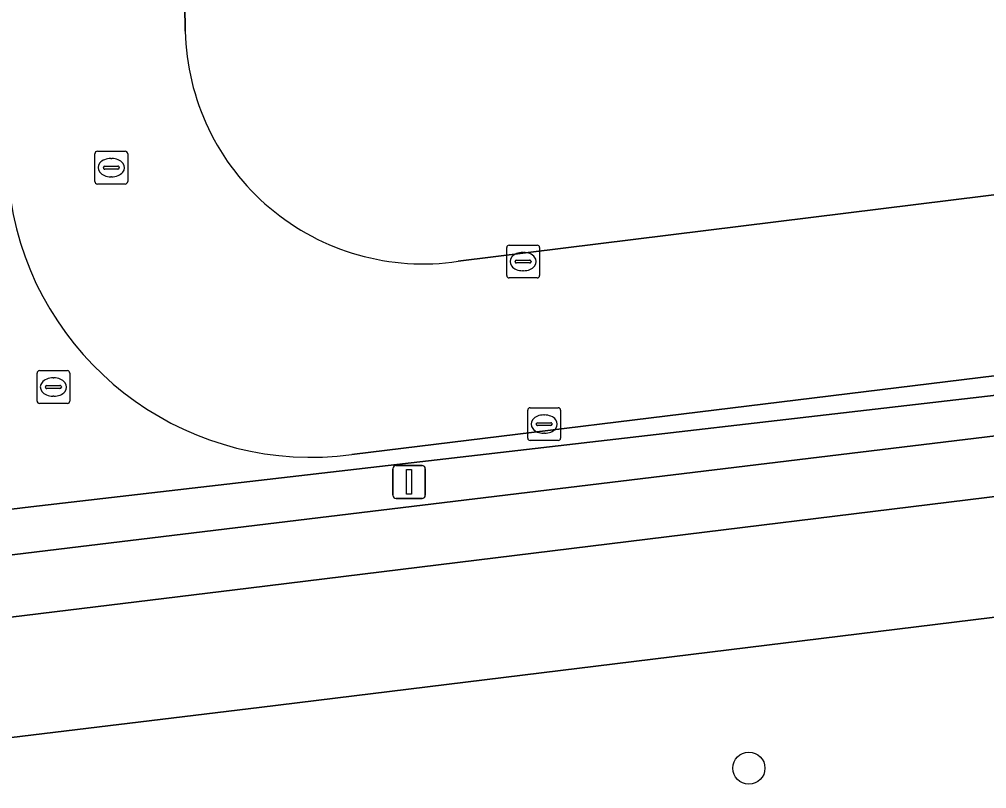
# Model space of a CAD drawing. Extents: x 161477 to 163040, y 383680 to 384871.
# Drawn here: x 161960.06 to 161989.56, y 384052.27 to 384075.74 of the extents above; entities that cross this region are included whole.
import ezdxf

# ---------------------------------------------------------------- set-up
doc = ezdxf.new("R2010")
doc.units = 0
for name, color, linetype in [('IMGEO_Berm_groen', 7, 'Continuous'), ('IMGEO_Boom', 7, 'Continuous'), ('IMGEO_Fietspad_gesloten', 7, 'Continuous'), ('IMGEO_Groenvoorziening', 7, 'Continuous'), ('IMGEO_Haag', 7, 'Continuous'), ('IMGEO_Kolk', 7, 'Continuous'), ('IMGEO_Lichtmast', 7, 'Continuous'), ('IMGEO_Rijbaan_lokaal_open', 7, 'Continuous'), ('IMGEO_Rioolput', 7, 'Continuous')]:
    doc.layers.add(name, color=color, linetype=linetype)

msp = doc.modelspace()

# ---------------------------------------------------------------- linework, layer by layer
at = {"layer": 'IMGEO_Berm_groen'}
msp.add_lwpolyline([(162179.927, 384080.597), (162164.799, 384078.716), (162037.295, 384063.34), (162003.42, 384059.174), (162000, 384058.753), (161967.373, 384054.741), (161896.962, 384046.212), (161847.953, 384040.275), (161822.49, 384037.235), (161793.606, 384033.742), (161792.05, 384033.368), (161791.016, 384033.255), (161789.879, 384033.126), (161782.08, 384032.349)], dxfattribs=at)
msp.add_lwpolyline([(162036.674, 384066.924), (162037.582, 384067.034), (162038.924, 384068.822), (162038.896, 384068.971), (162005.124, 384064.883), (161960.6, 384059.493), (161945.247, 384057.634), (161922.11, 384054.757), (161918.446, 384054.301), (161918.491, 384054.006), (161916.62, 384053.79), (161916.531, 384054.083), (161895.034, 384051.475), (161896.476, 384049.775), (161967.056, 384058.389), (162000, 384062.428), (162002.758, 384062.766)], close=True, dxfattribs=at)
at = {"layer": 'IMGEO_Boom'}
msp.add_circle((161982.312, 384052.894), 0.489, dxfattribs=at)
at = {"layer": 'IMGEO_Fietspad_gesloten'}
msp.add_lwpolyline([(162179.402, 384084.189), (162164.301, 384082.326), (162042.321, 384067.606), (162040.757, 384067.417), (162037.582, 384067.034), (162036.674, 384066.924), (162002.758, 384062.766), (162000, 384062.428), (161967.056, 384058.389), (161896.476, 384049.775), (161896.962, 384046.212), (161967.373, 384054.741), (162000, 384058.753), (162003.42, 384059.174), (162037.295, 384063.34), (162164.799, 384078.716)], dxfattribs=at)
at = {"layer": 'IMGEO_Groenvoorziening'}
for points in [[(161965.086, 384077.769), (161965.126, 384075.374)], [(161973.446, 384068.356), (161998.155, 384071.419), (162002.287, 384071.927), (162029.168, 384075.255), (162032.142, 384075.623)], [(161922.11, 384056.25), (161960.413, 384060.87), (162002.248, 384065.704), (162038.737, 384070.163)], [(162029.793, 384069.809), (161999.415, 384066.04), (161970.207, 384062.463)]]:
    msp.add_lwpolyline(points, dxfattribs=at)
msp.add_lwpolyline([(162038.896, 384068.971), (162038.814, 384069.569), (162038.737, 384070.163), (162002.248, 384065.704), (161960.413, 384060.87), (161922.11, 384056.25), (161918.395, 384055.773), (161918.236, 384055.715), (161918.381, 384054.734), (161918.446, 384054.301), (161922.11, 384054.757), (161945.247, 384057.634), (161960.6, 384059.493), (162005.124, 384064.883)], close=True, dxfattribs=at)
for centre, radius, start, end in [((161972.377, 384075.529), 7.253, 181.2278, 278.4762), ((161968.963, 384071.659), 9.28, 191.6383, 277.7039)]:
    msp.add_arc(centre, radius, start, end, dxfattribs=at)
at = {"layer": 'IMGEO_Haag'}
msp.add_lwpolyline([(162038.896, 384068.971), (162038.814, 384069.569), (162038.737, 384070.163), (162002.248, 384065.704), (161960.413, 384060.87), (161922.11, 384056.25), (161918.395, 384055.773), (161918.236, 384055.715), (161918.381, 384054.734), (161918.446, 384054.301), (161922.11, 384054.757), (161945.247, 384057.634), (161960.6, 384059.493), (162005.124, 384064.883)], close=True, dxfattribs=at)
at = {"layer": 'IMGEO_Kolk'}
for p, q in [((161975.002, 384068.847), (161975.854, 384068.847)), ((161974.927, 384067.921), (161974.927, 384068.773)), ((161975.415, 384068.627), (161975.44, 384068.627)), ((161975.928, 384068.773), (161975.928, 384067.921)), ((161975.186, 384068.341), (161975.186, 384068.353)), ((161975.624, 384068.304), (161975.226, 384068.304)), ((161975.229, 384068.39), (161975.627, 384068.39)), ((161975.67, 384068.353), (161975.67, 384068.341)), ((161975.438, 384068.067), (161975.413, 384068.067)), ((161975.854, 384067.847), (161975.002, 384067.847)), ((161975.643, 384063.889), (161976.495, 384063.889)), ((161975.568, 384062.963), (161975.568, 384063.815)), ((161976.056, 384063.669), (161976.081, 384063.669)), ((161976.569, 384063.815), (161976.569, 384062.963)), ((161975.827, 384063.383), (161975.827, 384063.395)), ((161976.265, 384063.346), (161975.867, 384063.346)), ((161975.87, 384063.432), (161976.268, 384063.432)), ((161976.311, 384063.395), (161976.311, 384063.383)), ((161976.079, 384063.109), (161976.054, 384063.109)), ((161976.495, 384062.889), (161975.643, 384062.889))]:
    msp.add_line(p, q, dxfattribs=at)
for points in [[(161975.002, 384068.847), (161975.854, 384068.847)], [(161974.927, 384067.921), (161974.927, 384068.773)], [(161975.928, 384068.773), (161975.928, 384067.921)], [(161975.854, 384067.847), (161975.002, 384067.847)], [(161975.643, 384063.889), (161976.495, 384063.889)], [(161975.568, 384062.963), (161975.568, 384063.815)], [(161976.569, 384063.815), (161976.569, 384062.963)], [(161976.495, 384062.889), (161975.643, 384062.889)]]:
    msp.add_lwpolyline(points, dxfattribs=at)
for centre, radius, start, end in [((161975.004, 384068.771), 0.0765, 91.552, 178.448), ((161975.004, 384068.771), 0.0765, 91.552, 178.448), ((161975.852, 384068.771), 0.0765, 1.552, 88.448), ((161975.852, 384068.771), 0.0765, 1.552, 88.448), ((161975.226, 384068.35), 0.0403, 85.8775, 175.7526), ((161975.223, 384068.34), 0.0366, 178.938, 274.7102), ((161975.627, 384068.347), 0.043, 264.8664, 352.4533), ((161975.631, 384068.352), 0.0386, 1.7309, 96.639), ((161975.004, 384067.923), 0.0765, 181.552, 268.448), ((161975.004, 384067.923), 0.0765, 181.552, 268.448), ((161975.852, 384067.923), 0.0765, 271.552, 358.448), ((161975.852, 384067.923), 0.0765, 271.552, 358.448), ((161975.645, 384063.813), 0.0765, 91.552, 178.448), ((161975.645, 384063.813), 0.0765, 91.552, 178.448), ((161976.493, 384063.813), 0.0765, 1.552, 88.448), ((161976.493, 384063.813), 0.0765, 1.552, 88.448), ((161975.867, 384063.392), 0.0403, 85.8775, 175.7526), ((161975.864, 384063.382), 0.0366, 178.938, 274.7102), ((161976.268, 384063.389), 0.043, 264.8664, 352.4533), ((161976.272, 384063.394), 0.0386, 1.7309, 96.639), ((161975.645, 384062.965), 0.0765, 181.552, 268.448), ((161975.645, 384062.965), 0.0765, 181.552, 268.448), ((161976.493, 384062.965), 0.0765, 271.552, 358.448), ((161976.493, 384062.965), 0.0765, 271.552, 358.448)]:
    msp.add_arc(centre, radius, start, end, dxfattribs=at)
for centre, major_axis, ratio, start_param, end_param in [((161975.414, 384068.347), (-0.387, 0.002), 0.722429, 4.712389, 7.853982), ((161975.439, 384068.347), (-0.39, 0.002), 0.717154, 1.570796, 4.712389), ((161976.055, 384063.389), (-0.387, 0.002), 0.722429, 4.712389, 7.853982), ((161976.08, 384063.389), (-0.39, 0.002), 0.717154, 1.570796, 4.712389)]:
    msp.add_ellipse(centre, major_axis=major_axis, ratio=ratio, start_param=start_param, end_param=end_param, dxfattribs=at)
at = {"layer": 'IMGEO_Lichtmast'}
for p, q in [((161971.555, 384062.125), (161972.345, 384062.125)), ((161972.345, 384062.125), (161971.555, 384062.125)), ((161971.455, 384061.225), (161971.455, 384062.025)), ((161971.455, 384062.025), (161971.455, 384061.225)), ((161972.445, 384062.025), (161972.445, 384061.225)), ((161972.445, 384061.225), (161972.445, 384062.025)), ((161972.345, 384061.125), (161971.555, 384061.125)), ((161971.555, 384061.125), (161972.345, 384061.125))]:
    msp.add_line(p, q, dxfattribs=at)
msp.add_lwpolyline([(161971.875, 384062), (161972.025, 384062), (161972.025, 384061.25), (161971.875, 384061.25), (161971.875, 384062)], dxfattribs=at)
for centre, start, end in [((161971.555, 384062.025), 90, 180), ((161971.555, 384062.025), 90, 180), ((161972.345, 384062.025), 0, 90), ((161972.345, 384062.025), 360, 90), ((161971.555, 384061.225), 180, 270), ((161971.555, 384061.225), 180, 270), ((161972.345, 384061.225), 270, 0), ((161972.345, 384061.225), 270, 0)]:
    msp.add_arc(centre, 0.1, start, end, dxfattribs=at)
at = {"layer": 'IMGEO_Rijbaan_lokaal_open'}
for points in [[(161970.207, 384062.463), (161999.415, 384066.04), (162029.793, 384069.809), (162033.87, 384070.315), (162038.64, 384070.903), (162040.324, 384071.11), (162049.762, 384072.273), (162074.887, 384075.359), (162126.703, 384081.75), (162137.045, 384083.02), (162151.986, 384084.897), (162163.919, 384086.495), (162165.86, 384086.873), (162167.824, 384087.366), (162179.892, 384090.398), (162193.267, 384093.566), (162198.272, 384094.769), (162203.46, 384096)], [(161965.126, 384075.374), (161965.086, 384077.769), (161965.091, 384080.472), (161959.63, 384080.471), (161959.049, 384080.471), (161959.112, 384078.299), (161959.197, 384075.336), (161959.442, 384072.289), (161959.874, 384069.787)], [(162032.142, 384075.623), (162029.168, 384075.255), (162002.287, 384071.927), (161998.155, 384071.419), (161973.446, 384068.356)]]:
    msp.add_lwpolyline(points, dxfattribs=at)
for centre, radius, start, end in [((161972.377, 384075.529), 7.253, 181.2278, 278.4762), ((161968.963, 384071.659), 9.28, 191.6383, 277.7039)]:
    msp.add_arc(centre, radius, start, end, dxfattribs=at)
at = {"layer": 'IMGEO_Rioolput'}
for p, q in [((161962.368, 384070.786), (161962.368, 384071.638)), ((161962.443, 384071.712), (161963.295, 384071.712)), ((161962.856, 384071.492), (161962.881, 384071.492)), ((161963.369, 384071.638), (161963.369, 384070.786)), ((161962.627, 384071.206), (161962.627, 384071.218)), ((161962.67, 384071.255), (161963.068, 384071.255)), ((161963.111, 384071.218), (161963.111, 384071.206)), ((161963.065, 384071.169), (161962.667, 384071.169)), ((161962.879, 384070.932), (161962.854, 384070.932)), ((161963.295, 384070.712), (161962.443, 384070.712)), ((161960.678, 384065.02), (161961.53, 384065.02)), ((161960.603, 384064.094), (161960.603, 384064.946)), ((161961.091, 384064.8), (161961.116, 384064.8)), ((161961.604, 384064.946), (161961.604, 384064.094)), ((161960.862, 384064.514), (161960.862, 384064.526)), ((161961.3, 384064.477), (161960.902, 384064.477)), ((161960.905, 384064.563), (161961.303, 384064.563)), ((161961.346, 384064.526), (161961.346, 384064.514)), ((161961.114, 384064.24), (161961.089, 384064.24)), ((161961.53, 384064.02), (161960.678, 384064.02))]:
    msp.add_line(p, q, dxfattribs=at)
for points in [[(161962.368, 384070.786), (161962.368, 384071.638)], [(161962.443, 384071.712), (161963.295, 384071.712)], [(161963.369, 384071.638), (161963.369, 384070.786)], [(161963.295, 384070.712), (161962.443, 384070.712)], [(161960.678, 384065.02), (161961.53, 384065.02)], [(161960.603, 384064.094), (161960.603, 384064.946)], [(161961.604, 384064.946), (161961.604, 384064.094)], [(161961.53, 384064.02), (161960.678, 384064.02)]]:
    msp.add_lwpolyline(points, dxfattribs=at)
for centre, radius, start, end in [((161962.445, 384071.636), 0.0765, 91.552, 178.448), ((161962.445, 384071.636), 0.0765, 91.552, 178.448), ((161963.293, 384071.636), 0.0765, 1.552, 88.448), ((161963.293, 384071.636), 0.0765, 1.552, 88.448), ((161962.667, 384071.215), 0.0403, 85.8775, 175.7526), ((161962.664, 384071.205), 0.0366, 178.938, 274.7102), ((161963.068, 384071.212), 0.043, 264.8664, 352.4533), ((161963.072, 384071.217), 0.0386, 1.7309, 96.639), ((161962.445, 384070.788), 0.0765, 181.552, 268.448), ((161962.445, 384070.788), 0.0765, 181.552, 268.448), ((161963.293, 384070.788), 0.0765, 271.552, 358.448), ((161963.293, 384070.788), 0.0765, 271.552, 358.448), ((161960.68, 384064.944), 0.0765, 91.552, 178.448), ((161960.68, 384064.944), 0.0765, 91.552, 178.448), ((161961.528, 384064.944), 0.0765, 1.552, 88.448), ((161961.528, 384064.944), 0.0765, 1.552, 88.448), ((161960.902, 384064.523), 0.0403, 85.8775, 175.7526), ((161960.899, 384064.513), 0.0366, 178.938, 274.7102), ((161961.303, 384064.52), 0.043, 264.8664, 352.4533), ((161961.307, 384064.525), 0.0386, 1.7309, 96.639), ((161960.68, 384064.096), 0.0765, 181.552, 268.448), ((161960.68, 384064.096), 0.0765, 181.552, 268.448), ((161961.528, 384064.096), 0.0765, 271.552, 358.448), ((161961.528, 384064.096), 0.0765, 271.552, 358.448)]:
    msp.add_arc(centre, radius, start, end, dxfattribs=at)
for centre, major_axis, ratio, start_param, end_param in [((161962.855, 384071.212), (-0.387, 0.002), 0.722429, 4.712389, 7.853982), ((161962.88, 384071.212), (-0.39, 0.002), 0.717154, 1.570796, 4.712389), ((161961.09, 384064.52), (-0.387, 0.002), 0.722429, 4.712389, 7.853982), ((161961.115, 384064.52), (-0.39, 0.002), 0.717154, 1.570796, 4.712389)]:
    msp.add_ellipse(centre, major_axis=major_axis, ratio=ratio, start_param=start_param, end_param=end_param, dxfattribs=at)

doc.saveas('drawing.dxf')
